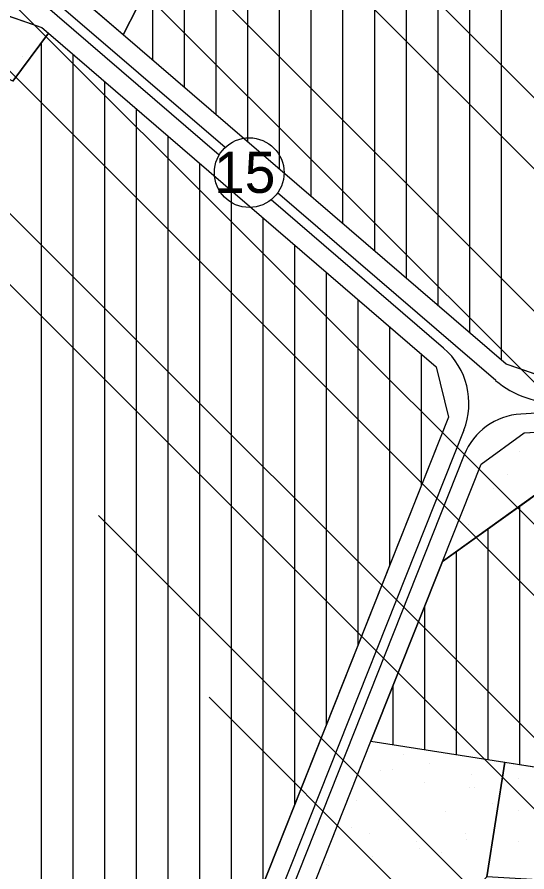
# Model space of a CAD drawing. Extents: x 419109 to 421295, y 4452223 to 4457798.
# Drawn here: x 420907.2 to 421068.1, y 4454132.1 to 4454402 of the extents above; entities that cross this region are included whole.
import ezdxf

# ---------------------------------------------------------------- set-up
doc = ezdxf.new("R2010")
doc.units = 0
for name, color, linetype in [('ADA', 7, 'Continuous'), ('ADAKENARI', 7, 'Continuous'), ('Default', 7, 'Continuous'), ('KALDIRIM', 7, 'Continuous'), ('KD_DAIRE', 7, 'Continuous'), ('KD_YGEN', 7, 'Continuous'), ('PL_AYA_PARK_DINLENME', 7, 'Continuous'), ('PL_KON_MEV_350', 7, 'Continuous'), ('PL_SAY_DINI_TESIS', 7, 'Continuous'), ('SN_TR_SIVILASMA', 7, 'Continuous'), ('TR_DINITESIS', 7, 'Continuous'), ('TR_ORTAYOGUNKONUT', 7, 'Continuous'), ('TR_PARKALANI', 7, 'Continuous')]:
    doc.layers.add(name, color=color, linetype=linetype)

# ---------------------------------------------------------------- blocks, each defined once
blk = doc.blocks.new('POINT_DISPLAY')
at = {"layer": 'Default'}
blk.add_line((0, 0), (0, 0), dxfattribs=at)

msp = doc.modelspace()

# ---------------------------------------------------------------- linework, layer by layer
at = {"layer": 'ADA'}
for p, q in [((420954.23, 4454423), (420940.66, 4454396.41)), ((420905.9, 4454381.78), (420917.12, 4454396.88)), ((421041.43, 4454230.12), (421084.82, 4454261.23)), ((421018.88, 4454173.31), (421061.1, 4454166.73)), ((421055.47, 4454130.56), (421061.1, 4454166.73)), ((421061.1, 4454166.73), (421109.52, 4454159.19))]:
    msp.add_line(p, q, dxfattribs=at)
at = {"layer": 'ADAKENARI'}
for p, q in [((420940.66, 4454396.41), (420919.83, 4454414.34)), ((420897.44, 4454404.82), (420915.01, 4454398.7)), ((420915.01, 4454398.7), (420917.12, 4454396.88)), ((420917.12, 4454396.88), (421039.49, 4454291.53)), ((421061.53, 4454292.35), (420940.66, 4454396.41)), ((421039.49, 4454291.53), (421043.38, 4454275.71)), ((421079.09, 4454286.4), (421061.53, 4454292.35)), ((421043.38, 4454275.71), (420968.16, 4454086.19)), ((421067.28, 4454270.69), (421100.72, 4454272.63)), ((421053.61, 4454260.82), (421067.28, 4454270.69)), ((421041.43, 4454230.12), (421053.61, 4454260.82)), ((421018.88, 4454173.31), (421041.43, 4454230.12)), ((420995.16, 4454113.55), (421018.88, 4454173.31))]:
    msp.add_line(p, q, dxfattribs=at)
at = {"layer": 'KALDIRIM'}
for p, q in [((420970.97, 4454358.44), (420914.61, 4454406.96)), ((420972.83, 4454360.8), (420918.12, 4454407.9)), ((421058.24, 4454287.26), (420989.43, 4454346.51)), ((421041.79, 4454297.46), (420987.37, 4454344.32)), ((421182.49, 4454283.37), (421066.14, 4454276.63)), ((421048.17, 4454271.52), (420990.44, 4454126.07)), ((421048.32, 4454263.77), (420993.23, 4454124.97))]:
    msp.add_line(p, q, dxfattribs=at)
for centre, radius, start, end in [((421026.77, 4454280.01), 23.03, 338.352, 49.2729), ((421076.96, 4454309.02), 28.7, 229.2729, 273.3141), ((421067.32, 4454256.23), 20.44, 93.3141, 158.352)]:
    msp.add_arc(centre, radius, start, end, dxfattribs=at)
at = {"layer": 'KD_DAIRE'}
msp.add_circle((420980.46, 4454352.88), 11, dxfattribs=at)
at = {"layer": 'PL_AYA_PARK_DINLENME'}
for points in [[(420940.66, 4454396.41), (420919.83, 4454414.34), (420916.42, 4454429.96), (420920.05, 4454437.89), (420954.23, 4454423)], [(420897.44, 4454404.82), (420915.01, 4454398.7), (420917.12, 4454396.88), (420905.9, 4454381.78), (420864.45, 4454403.49)], [(421053.61, 4454260.82), (421067.28, 4454270.69), (421100.72, 4454272.63), (421084.82, 4454261.23), (421041.43, 4454230.12)], [(421018.88, 4454173.31), (421061.1, 4454166.73), (421055.47, 4454130.56), (421029.41, 4454102.24), (420995.16, 4454113.55)]]:
    msp.add_lwpolyline(points, close=True, dxfattribs=at)
at = {"layer": 'PL_KON_MEV_350'}
msp.add_lwpolyline([(421016.17, 4454625.26), (421084.97, 4454620.78), (421084.13, 4454581.81), (421068.9, 4454528.03), (421057.44, 4454490.64), (421112.39, 4454474.83), (421098.33, 4454412.34), (421084.63, 4454371.25), (421112.03, 4454365.16), (421094.78, 4454314.42), (421141.97, 4454317.46), (421144.69, 4454290.2), (421079.09, 4454286.4), (421061.53, 4454292.35), (420940.66, 4454396.41), (420954.23, 4454423), (420920.05, 4454437.89), (421002.02, 4454616.82)], close=True, dxfattribs=at)
for points in [[(420905.9, 4454381.78), (420917.12, 4454396.88), (421039.49, 4454291.53), (421043.38, 4454275.71), (420968.16, 4454086.19), (420920.87, 4453946.26), (420885.07, 4453954.91)], [(421258.67, 4454256.77), (421250.43, 4454246.64), (421225.9, 4454267.03), (421146.4, 4454200.83), (421140.55, 4454197.84), (421105.31, 4454179.84), (421084.82, 4454261.23), (421041.43, 4454230.12), (421018.88, 4454173.31), (421061.1, 4454166.73), (421109.52, 4454159.19), (421104.05, 4454110.93), (421082.81, 4454101.6), (421076.7, 4454121.87), (421072.84, 4454121.87), (421071.55, 4454129.59), (421055.47, 4454130.56), (421029.41, 4454102.24), (420995.16, 4454113.55), (420982.25, 4454081.02), (420945.88, 4453973.42), (420979.4, 4453949.76), (420985.91, 4453978.68), (421255.04, 4453908.49)]]:
    msp.add_lwpolyline(points, dxfattribs=at)
at = {"layer": 'PL_SAY_DINI_TESIS'}
msp.add_lwpolyline([(421055.47, 4454130.56), (421061.1, 4454166.73), (421109.52, 4454159.19), (421104.05, 4454110.93), (421082.81, 4454101.6), (421076.7, 4454121.87), (421072.84, 4454121.87), (421071.55, 4454129.59)], close=True, dxfattribs=at)
at = {"layer": 'SN_TR_SIVILASMA'}
for p, q in [((421257.96, 4454188.92), (420757.65, 4454689.23)), ((421257.73, 4454166.7), (420770.48, 4454653.95)), ((421257.26, 4454122.26), (420793.95, 4454585.57)), ((421257.03, 4454100.04), (420802.93, 4454554.14)), ((421256.57, 4454055.6), (420820.89, 4454491.28)), ((421256.34, 4454033.39), (420837.9, 4454451.82)), ((421255.88, 4453988.95), (420892.83, 4454351.99)), ((421255.64, 4453966.73), (420892.83, 4454329.54)), ((421255.18, 4453922.29), (420932.9, 4454244.57)), ((421254.95, 4453900.07), (420967.82, 4454187.2))]:
    msp.add_line(p, q, dxfattribs=at)
at = {"layer": 'TR_ORTAYOGUNKONUT'}
for p, q in [((421040.05, 4454310.84), (421040.05, 4454623.71)), ((421050.05, 4454302.23), (421050.05, 4454623.05)), ((420980.05, 4454362.5), (420980.05, 4454568.86)), ((420970.05, 4454371.11), (420970.05, 4454547.03)), ((420960.05, 4454379.72), (420960.05, 4454525.2)), ((421060.05, 4454293.62), (421060.05, 4454489.89)), ((421030.05, 4454319.45), (421030.05, 4454441.71)), ((420990.05, 4454353.89), (420990.05, 4454440.25)), ((421000.05, 4454345.28), (421000.05, 4454432.81)), ((421010.05, 4454336.67), (421010.05, 4454430.96)), ((421020.05, 4454328.06), (421020.05, 4454433.28)), ((420950.05, 4454388.33), (420950.05, 4454414.81)), ((420914.86, 4453947.71), (420914.86, 4454393.84)), ((420924.86, 4453958.05), (420924.86, 4454390.22)), ((420934.86, 4453987.64), (420934.86, 4454381.61)), ((420944.86, 4454017.23), (420944.86, 4454373)), ((420954.86, 4454046.82), (420954.86, 4454364.39)), ((420964.86, 4454076.41), (420964.86, 4454355.79)), ((420974.86, 4454103.06), (420974.86, 4454347.18)), ((420984.86, 4454128.25), (420984.86, 4454338.57)), ((420994.86, 4454153.45), (420994.86, 4454329.96)), ((421004.86, 4454178.65), (421004.86, 4454321.35)), ((421014.86, 4454203.84), (421014.86, 4454312.74)), ((421024.86, 4454229.04), (421024.86, 4454304.13)), ((421034.86, 4454254.23), (421034.86, 4454295.52)), ((421065.88, 4454165.99), (421065.88, 4454247.66)), ((421055.88, 4454167.55), (421055.88, 4454240.49)), ((421045.88, 4454169.1), (421045.88, 4454233.32)), ((421035.88, 4454170.66), (421035.88, 4454216.16)), ((421025.88, 4454172.22), (421025.88, 4454190.97))]:
    msp.add_line(p, q, dxfattribs=at)

# ---------------------------------------------------------------- block references
at = {"layer": 'TR_DINITESIS', "xscale": 0.1, "yscale": 0.10000000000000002}
for p in [(421065.47, 4454161.6), (421065.47, 4454151.6), (421065.47, 4454141.6)]:
    msp.add_blockref('POINT_DISPLAY', p, dxfattribs=at)
at = {"layer": 'TR_PARKALANI', "xscale": 0.1, "yscale": 0.10000000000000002}
for p in [(420913.76, 4454398.96), (420908.76, 4454389.59), (421065.76, 4454264.88), (421062.07, 4454257.44), (421057.65, 4454253.29), (421049.54, 4454241.71), (421029.05, 4454169.15), (421037.51, 4454166.35), (421021.87, 4454164.03), (421025.74, 4454164.28), (421050.49, 4454162.77), (421035.71, 4454160.17), (421050.09, 4454158.6), (421051.42, 4454158.82), (421020.94, 4454157.56), (421014.25, 4454154.63), (421057.15, 4454153.79), (421042.37, 4454151.19), (421027.6, 4454148.58), (421012.83, 4454145.98), (421018.4, 4454144.34), (421048.81, 4454144.05), (421049.04, 4454142.21), (421033.17, 4454141.73), (421034.26, 4454139.6), (421019.49, 4454137), (421041.19, 4454138.08), (421004.72, 4454134.39), (421005.36, 4454134.12), (421055.7, 4454133.23)]:
    msp.add_blockref('POINT_DISPLAY', p, dxfattribs=at)

# ---------------------------------------------------------------- texts
at = {"layer": 'KD_YGEN'}
msp.add_text('15', height=13, dxfattribs=at).set_placement((420969.37, 4454346.49))

doc.saveas('drawing.dxf')
